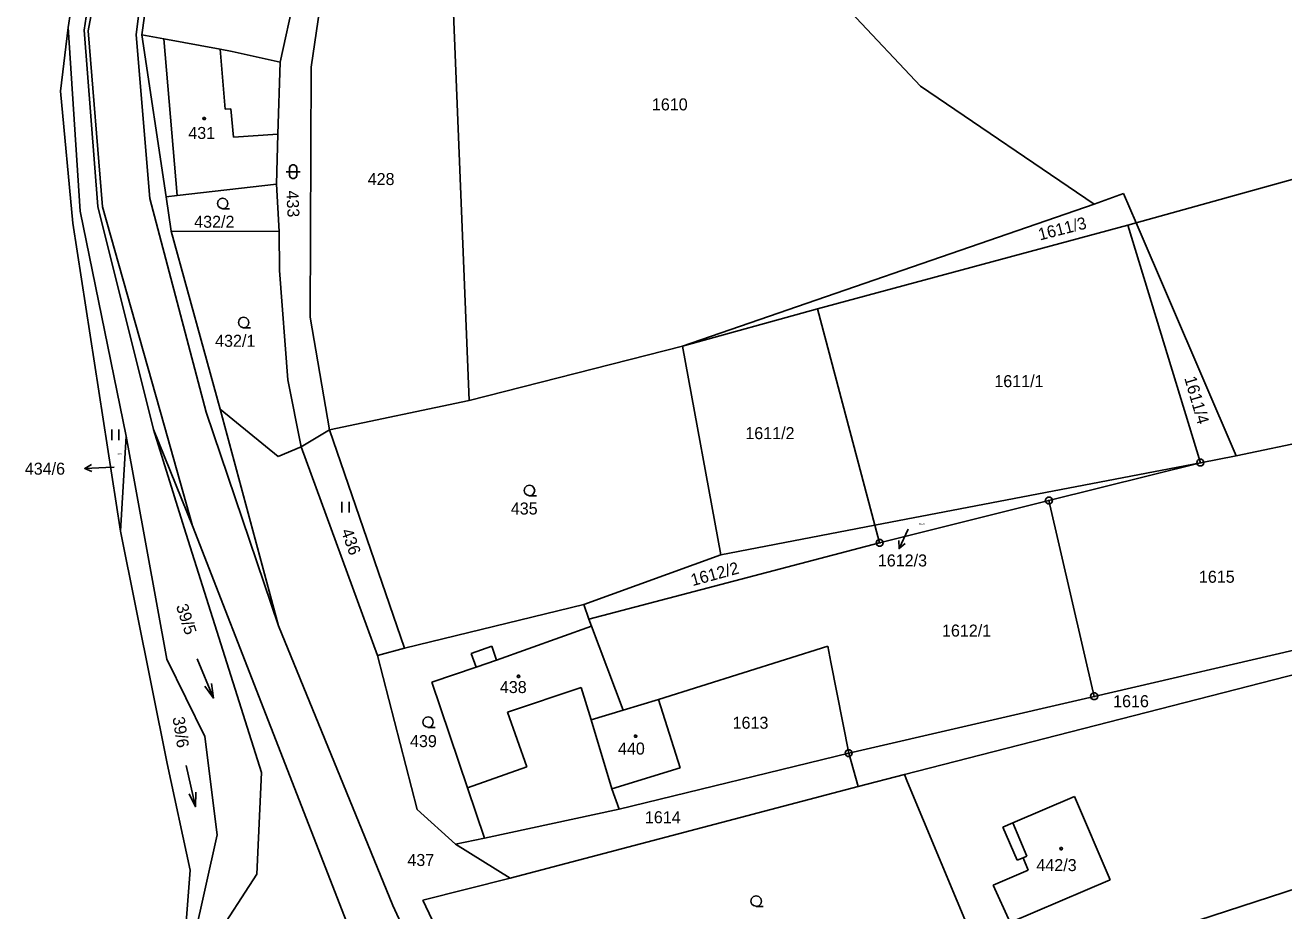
# Model space of a CAD drawing. Extents: x -609861 to -605046, y -1120287 to -1116307.
# Drawn here: x -607254.3 to -607076.4, y -1119638.2 to -1119513.1 of the extents above; entities that cross this region are included whole.
import ezdxf

# ---------------------------------------------------------------- set-up
doc = ezdxf.new("R2010")
doc.units = 0
for name, color, linetype in [('Vrstva 1', 7, 'Continuous'), ('Vrstva 2', 7, 'Continuous'), ('Vrstva 3', 7, 'Continuous'), ('Vrstva 4', 7, 'Continuous'), ('Vrstva 5', 7, 'Continuous'), ('Vrstva 7', 7, 'Continuous'), ('Vrstva 8', 7, 'Continuous')]:
    doc.layers.add(name, color=color, linetype=linetype)

msp = doc.modelspace()

# ---------------------------------------------------------------- linework, layer by layer
at = {"layer": 'Vrstva 1'}
for p, q in [((-607243.03, -1119493.99), (-607245.98, -1119513.78)), ((-607235.51, -1119497.84), (-607237.83, -1119514.46)), ((-607248.25, -1119513.44), (-607247.03, -1119505.27)), ((-607213.89, -1119519.02), (-607212.05, -1119506.38)), ((-607215.96, -1119507.72), (-607218.31, -1119518.31)), ((-607193.96, -1119507.33), (-607191.55, -1119566.15)), ((-607127.78, -1119521.72), (-607137.61, -1119511.27)), ((-607249.32, -1119522.42), (-607248.25, -1119513.44)), ((-607246.57, -1119539.36), (-607248.25, -1119513.44)), ((-607245.98, -1119513.78), (-607244.05, -1119538.73)), ((-606997.24, -1119513.2), (-607097.3, -1119541.04)), ((-607237.83, -1119514.46), (-607234.42, -1119537.35)), ((-607234.74, -1119515.01), (-607237.83, -1119514.46)), ((-607226.78, -1119516.49), (-607234.74, -1119515.01)), ((-607225.06, -1119516.81), (-607226.78, -1119516.49)), ((-607218.31, -1119518.31), (-607225.06, -1119516.81)), ((-607218.31, -1119518.31), (-607218.6, -1119528.51)), ((-607214.06, -1119554.35), (-607213.89, -1119519.02)), ((-607247.6, -1119541.09), (-607249.32, -1119522.42)), ((-607103.24, -1119538.4), (-607127.78, -1119521.72)), ((-607218.6, -1119528.51), (-607218.83, -1119535.57)), ((-607232.87, -1119537.17), (-607234.42, -1119537.35)), ((-607218.83, -1119535.57), (-607232.87, -1119537.17)), ((-607218.83, -1119535.57), (-607218.44, -1119542.25)), ((-607099.09, -1119536.88), (-607103.24, -1119538.4)), ((-607097.3, -1119541.04), (-607099.09, -1119536.88)), ((-607244.05, -1119538.73), (-607236.18, -1119570.21)), ((-607234.42, -1119537.35), (-607233.7, -1119542.2)), ((-607103.24, -1119538.4), (-607161.4, -1119558.46)), ((-607240.06, -1119571.18), (-607246.57, -1119539.36)), ((-607240.85, -1119584.6), (-607247.6, -1119541.09)), ((-607233.7, -1119542.2), (-607218.44, -1119542.25)), ((-607233.7, -1119542.2), (-607226.77, -1119567.34)), ((-607218.44, -1119542.25), (-607218.38, -1119547.77)), ((-607098.46, -1119541.36), (-607142.32, -1119553.16)), ((-607097.3, -1119541.04), (-607098.46, -1119541.36)), ((-607098.46, -1119541.36), (-607088.2, -1119574.92)), ((-607083.13, -1119573.95), (-607097.3, -1119541.04)), ((-607218.38, -1119547.77), (-607217.2, -1119563.22)), ((-607142.32, -1119553.16), (-607161.4, -1119558.46)), ((-607142.32, -1119553.16), (-607134.2, -1119583.74)), ((-607211.3, -1119570.27), (-607214.06, -1119554.35)), ((-607191.55, -1119566.15), (-607161.4, -1119558.46)), ((-607161.4, -1119558.46), (-607155.99, -1119587.92)), ((-607217.2, -1119563.22), (-607215.33, -1119572.68)), ((-607218.58, -1119574.03), (-607226.77, -1119567.34)), ((-607218.52, -1119597.96), (-607226.77, -1119567.34)), ((-607191.55, -1119566.15), (-607211.3, -1119570.27)), ((-607236.18, -1119570.21), (-607231.85, -1119584.14)), ((-607236.18, -1119570.21), (-607230.68, -1119583.84)), ((-607211.3, -1119570.27), (-607215.33, -1119572.68)), ((-607200.71, -1119601.13), (-607211.3, -1119570.27)), ((-607067.36, -1119570.64), (-607083.13, -1119573.95)), ((-607240.85, -1119584.6), (-607240.06, -1119571.18)), ((-607240.06, -1119571.18), (-607234.29, -1119602.68)), ((-607215.33, -1119572.68), (-607218.58, -1119574.03)), ((-607215.33, -1119572.68), (-607204.52, -1119602.17)), ((-607083.13, -1119573.95), (-607088.2, -1119574.92)), ((-607088.2, -1119574.92), (-607134.2, -1119583.74)), ((-607088.2, -1119574.92), (-607109.61, -1119580.27)), ((-607109.61, -1119580.27), (-607133.54, -1119586.25)), ((-607109.61, -1119580.27), (-607103.21, -1119607.94)), ((-607234.24, -1119617.43), (-607240.85, -1119584.6)), ((-607231.85, -1119584.14), (-607220.92, -1119618.71)), ((-607230.68, -1119583.84), (-607208.53, -1119640.73)), ((-607134.2, -1119583.74), (-607155.99, -1119587.92)), ((-607134.2, -1119583.74), (-607133.54, -1119586.25)), ((-607133.54, -1119586.25), (-607174.63, -1119597.03)), ((-607155.99, -1119587.92), (-607175.38, -1119594.94)), ((-607175.38, -1119594.94), (-607200.71, -1119601.13)), ((-607175.38, -1119594.94), (-607174.63, -1119597.03)), ((-607174.63, -1119597.03), (-607174.27, -1119598.02)), ((-607052.68, -1119596.26), (-607103.21, -1119607.94)), ((-607202.38, -1119637.47), (-607218.52, -1119597.96)), ((-607187.7, -1119602.8), (-607174.27, -1119598.02)), ((-607174.27, -1119598.02), (-607169.78, -1119609.89)), ((-607130.05, -1119618.99), (-607052.1, -1119598.96)), ((-607204.52, -1119602.17), (-607200.71, -1119601.13)), ((-607191.3, -1119601.88), (-607188.37, -1119600.85)), ((-607188.37, -1119600.85), (-607187.7, -1119602.8)), ((-607140.88, -1119600.85), (-607164.79, -1119608.38)), ((-607140.44, -1119603.11), (-607140.88, -1119600.85)), ((-607234.29, -1119602.68), (-607228.93, -1119613.61)), ((-607204.52, -1119602.17), (-607198.93, -1119623.91)), ((-607190.56, -1119603.79), (-607191.3, -1119601.88)), ((-607196.85, -1119605.94), (-607190.56, -1119603.79)), ((-607140.44, -1119603.11), (-607137.92, -1119615.96)), ((-607191.81, -1119620.86), (-607196.85, -1119605.94)), ((-607169.78, -1119609.89), (-607164.79, -1119608.38)), ((-607164.79, -1119608.38), (-607161.74, -1119618.04)), ((-607103.21, -1119607.94), (-607137.92, -1119615.96)), ((-607169.78, -1119609.89), (-607174.32, -1119611.26)), ((-607174.32, -1119611.26), (-607171.38, -1119620.98)), ((-607228.93, -1119613.61), (-607227.21, -1119627.51)), ((-607137.92, -1119615.96), (-607170.35, -1119623.86)), ((-607137.92, -1119615.96), (-607136.6, -1119620.67)), ((-607231.03, -1119632.49), (-607234.24, -1119617.43)), ((-607220.92, -1119618.71), (-607221.6, -1119633.04)), ((-607161.74, -1119618.04), (-607171.38, -1119620.98)), ((-607136.6, -1119620.67), (-607130.05, -1119618.99)), ((-607129.61, -1119620.04), (-607130.05, -1119618.99)), ((-607185.76, -1119633.64), (-607136.6, -1119620.67)), ((-607118.64, -1119646.23), (-607129.61, -1119620.04)), ((-607189.41, -1119627.97), (-607191.81, -1119620.86)), ((-607171.38, -1119620.98), (-607170.35, -1119623.86)), ((-607114.73, -1119625.81), (-607105.99, -1119622.08)), ((-607105.99, -1119622.08), (-607100.96, -1119633.86)), ((-607033, -1119621.5), (-607094.5, -1119641.55)), ((-607198.93, -1119623.91), (-607193.48, -1119628.84)), ((-607170.35, -1119623.86), (-607189.41, -1119627.97)), ((-607116.11, -1119626.4), (-607114.73, -1119625.81)), ((-607227.21, -1119627.51), (-607230.64, -1119643.01)), ((-607114.1, -1119631.09), (-607116.11, -1119626.4)), ((-607189.41, -1119627.97), (-607193.48, -1119628.84)), ((-607193.48, -1119628.84), (-607185.76, -1119633.64)), ((-607113.27, -1119630.74), (-607114.1, -1119631.09)), ((-607112.53, -1119632.49), (-607113.27, -1119630.74)), ((-607231.84, -1119643.55), (-607231.03, -1119632.49)), ((-607221.6, -1119633.04), (-607227.73, -1119642.55)), ((-607117.48, -1119634.62), (-607112.53, -1119632.49)), ((-607185.76, -1119633.64), (-607198.1, -1119636.74)), ((-607115.11, -1119639.91), (-607117.48, -1119634.62)), ((-607100.96, -1119633.86), (-607115.11, -1119639.91)), ((-607198.1, -1119636.74), (-607186.75, -1119660.62)), ((-607186.96, -1119670.36), (-607202.38, -1119637.47))]:
    msp.add_line(p, q, dxfattribs=at)
at = {"layer": 'Vrstva 3'}
for p, q in [((-607242.08, -1119570.21), (-607242.08, -1119571.71)), ((-607241.08, -1119571.71), (-607241.08, -1119570.21)), ((-607209.55, -1119580.44), (-607209.55, -1119581.94)), ((-607208.55, -1119581.94), (-607208.55, -1119580.44)), ((-607230.005, -1119602.627), (-607227.715, -1119608.173)), ((-607231.584, -1119617.687), (-607230.236, -1119623.533))]:
    msp.add_line(p, q, dxfattribs=at)
msp.add_lwpolyline([(-607216.96, -1119533.3), (-607216.86, -1119533.01), (-607216.61, -1119532.83), (-607216.3, -1119532.83), (-607216.05, -1119533.01), (-607215.95, -1119533.3), (-607215.95, -1119534.3), (-607216.05, -1119534.59), (-607216.3, -1119534.77), (-607216.61, -1119534.77), (-607216.86, -1119534.59), (-607216.96, -1119534.3)], close=True, dxfattribs=at)
for points in [[(-607217.46, -1119533.8), (-607216.19, -1119533.8), (-607215.46, -1119533.8)], [(-607226.41, -1119539.02), (-607226.79, -1119538.92), (-607227.06, -1119538.65), (-607227.16, -1119538.28), (-607227.06, -1119537.91), (-607226.79, -1119537.64), (-607226.42, -1119537.54), (-607226.05, -1119537.64), (-607225.78, -1119537.91), (-607225.68, -1119538.29), (-607225.78, -1119538.67), (-607226.05, -1119538.94), (-607226.43, -1119539.04), (-607225.43, -1119539.04)], [(-607223.45, -1119555.84), (-607223.83, -1119555.74), (-607224.1, -1119555.47), (-607224.2, -1119555.1), (-607224.1, -1119554.73), (-607223.83, -1119554.46), (-607223.46, -1119554.36), (-607223.09, -1119554.46), (-607222.82, -1119554.73), (-607222.72, -1119555.11), (-607222.82, -1119555.49), (-607223.09, -1119555.76), (-607223.47, -1119555.86), (-607222.47, -1119555.86)], [(-607183.04, -1119579.58), (-607183.42, -1119579.48), (-607183.69, -1119579.21), (-607183.79, -1119578.84), (-607183.69, -1119578.47), (-607183.42, -1119578.2), (-607183.05, -1119578.1), (-607182.68, -1119578.2), (-607182.41, -1119578.47), (-607182.31, -1119578.85), (-607182.41, -1119579.23), (-607182.68, -1119579.5), (-607183.06, -1119579.6), (-607182.06, -1119579.6)], [(-607228.016, -1119606.133), (-607227.715, -1119608.173), (-607228.94, -1119606.515)], [(-607197.37, -1119612.31), (-607197.75, -1119612.21), (-607198.02, -1119611.94), (-607198.12, -1119611.57), (-607198.02, -1119611.2), (-607197.75, -1119610.93), (-607197.38, -1119610.83), (-607197.01, -1119610.93), (-607196.74, -1119611.2), (-607196.64, -1119611.58), (-607196.74, -1119611.96), (-607197.01, -1119612.23), (-607197.39, -1119612.33), (-607196.39, -1119612.33)], [(-607230.198, -1119621.472), (-607230.236, -1119623.533), (-607231.173, -1119621.697)], [(-607150.99, -1119637.6), (-607151.37, -1119637.5), (-607151.64, -1119637.23), (-607151.74, -1119636.86), (-607151.64, -1119636.49), (-607151.37, -1119636.22), (-607151, -1119636.12), (-607150.63, -1119636.22), (-607150.36, -1119636.49), (-607150.26, -1119636.87), (-607150.36, -1119637.25), (-607150.63, -1119637.52), (-607151.01, -1119637.62), (-607150.01, -1119637.62)]]:
    msp.add_lwpolyline(points, dxfattribs=at)
at = {"layer": 'Vrstva 4'}
for p, q in [((-607245.41, -1119513.88), (-607241.85, -1119494.28)), ((-607236.54, -1119497.16), (-607238.65, -1119514.47)), ((-607243.42, -1119538.76), (-607245.41, -1119513.88)), ((-607238.65, -1119514.47), (-607236.7, -1119537.6)), ((-607232.87, -1119537.17), (-607234.74, -1119515.01)), ((-607226.78, -1119516.49), (-607226.08, -1119524.98)), ((-607226.08, -1119524.98), (-607225.28, -1119524.9)), ((-607225.28, -1119524.9), (-607224.88, -1119528.91)), ((-607224.88, -1119528.91), (-607218.6, -1119528.51)), ((-607234.7, -1119569.6), (-607243.42, -1119538.76)), ((-607236.7, -1119537.6), (-607228.75, -1119567.78)), ((-607218.52, -1119597.96), (-607228.75, -1119567.78)), ((-607234.7, -1119569.6), (-607230.68, -1119583.84)), ((-607187.7, -1119602.8), (-607190.56, -1119603.79)), ((-607175.74, -1119606.69), (-607186.16, -1119610.17)), ((-607174.32, -1119611.26), (-607175.74, -1119606.69)), ((-607186.16, -1119610.17), (-607183.44, -1119617.91)), ((-607183.44, -1119617.91), (-607191.81, -1119620.86)), ((-607112.72, -1119630.5), (-607114.73, -1119625.81)), ((-607113.27, -1119630.74), (-607112.72, -1119630.5))]:
    msp.add_line(p, q, dxfattribs=at)
at = {"layer": 'Vrstva 5'}
for points in [[(-607228.93, -1119526.14), (-607228.84, -1119526.29), (-607228.93, -1119526.44), (-607229.11, -1119526.44), (-607229.2, -1119526.29), (-607229.11, -1119526.14)], [(-607184.51, -1119604.96), (-607184.42, -1119605.11), (-607184.51, -1119605.26), (-607184.69, -1119605.26), (-607184.78, -1119605.11), (-607184.69, -1119604.96)], [(-607167.95, -1119613.41), (-607167.86, -1119613.56), (-607167.95, -1119613.71), (-607168.13, -1119613.71), (-607168.22, -1119613.56), (-607168.13, -1119613.41)], [(-607107.79, -1119629.3), (-607107.7, -1119629.45), (-607107.79, -1119629.6), (-607107.97, -1119629.6), (-607108.06, -1119629.45), (-607107.97, -1119629.3)]]:
    msp.add_lwpolyline(points, close=True, dxfattribs=at)
at = {"layer": 'Vrstva 7'}
for p, q in [((-607245.917, -1119575.717), (-607242.92, -1119575.59)), ((-607241.77, -1119575.55), (-607242.92, -1119575.59)), ((-607130.788, -1119587.044), (-607129.53, -1119584.32))]:
    msp.add_line(p, q, dxfattribs=at)
for points in [[(-607244.897, -1119576.174), (-607245.917, -1119575.717), (-607244.939, -1119575.175)], [(-607129.915, -1119586.345), (-607130.788, -1119587.044), (-607130.822, -1119585.926)]]:
    msp.add_lwpolyline(points, dxfattribs=at)
at = {"layer": 'Vrstva 8'}
for p, q in [((-607088.32, -1119574.92), (-607088.08, -1119574.92)), ((-607109.73, -1119580.27), (-607109.49, -1119580.27)), ((-607133.66, -1119586.25), (-607133.42, -1119586.25)), ((-607103.33, -1119607.94), (-607103.09, -1119607.94)), ((-607138.04, -1119615.96), (-607137.8, -1119615.96))]:
    msp.add_line(p, q, dxfattribs=at)
for points in [[(-607088.05, -1119574.44), (-607087.8, -1119574.62), (-607087.7, -1119574.91), (-607087.8, -1119575.2), (-607088.05, -1119575.38), (-607088.36, -1119575.38), (-607088.61, -1119575.2), (-607088.71, -1119574.91), (-607088.61, -1119574.62), (-607088.36, -1119574.44)], [(-607109.46, -1119579.79), (-607109.21, -1119579.97), (-607109.11, -1119580.26), (-607109.21, -1119580.55), (-607109.46, -1119580.73), (-607109.77, -1119580.73), (-607110.02, -1119580.55), (-607110.12, -1119580.26), (-607110.02, -1119579.97), (-607109.77, -1119579.79)], [(-607133.39, -1119585.77), (-607133.14, -1119585.95), (-607133.04, -1119586.24), (-607133.14, -1119586.53), (-607133.39, -1119586.71), (-607133.7, -1119586.71), (-607133.95, -1119586.53), (-607134.05, -1119586.24), (-607133.95, -1119585.95), (-607133.7, -1119585.77)], [(-607103.06, -1119607.46), (-607102.81, -1119607.64), (-607102.71, -1119607.93), (-607102.81, -1119608.22), (-607103.06, -1119608.4), (-607103.37, -1119608.4), (-607103.62, -1119608.22), (-607103.72, -1119607.93), (-607103.62, -1119607.64), (-607103.37, -1119607.46)], [(-607137.77, -1119615.48), (-607137.52, -1119615.66), (-607137.42, -1119615.95), (-607137.52, -1119616.24), (-607137.77, -1119616.42), (-607138.08, -1119616.42), (-607138.33, -1119616.24), (-607138.43, -1119615.95), (-607138.33, -1119615.66), (-607138.08, -1119615.48)]]:
    msp.add_lwpolyline(points, close=True, dxfattribs=at)

# ---------------------------------------------------------------- texts
at = {"layer": 'Vrstva 2'}
for s, height, p in [('1610', 1.7, (-607165.737, -1119525.13)), ('431', 1.7, (-607231.273, -1119529.17)), ('428', 1.7, (-607205.913, -1119535.68)), ('432/2', 1.7, (-607230.443, -1119541.72)), ('432/1', 1.7, (-607227.483, -1119558.54)), ('1611/1', 1.7, (-607117.327, -1119564.24)), ('1611/2', 1.7, (-607152.527, -1119571.59)), ('434/6', 0.2, (-607241.372, -1119573.8)), ('435', 1.7, (-607185.683, -1119582.24)), ('1612/3', 0.2, (-607127.944, -1119583.66)), ('1615', 1.7, (-607088.407, -1119591.88)), ('1612/1', 1.7, (-607124.727, -1119599.49)), ('438', 1.7, (-607187.233, -1119607.47)), ('1616', 1.7, (-607100.537, -1119609.47)), ('1613', 1.7, (-607154.327, -1119612.51)), ('439', 1.7, (-607199.933, -1119615.11)), ('440', 1.7, (-607170.533, -1119616.16)), ('1614', 1.7, (-607166.727, -1119625.87)), ('437', 1.7, (-607200.303, -1119631.91)), ('442/3', 1.7, (-607111.383, -1119632.63))]:
    msp.add_text(s, height=height, dxfattribs=at).set_placement(p)
for s, rotation, p in [('433', 272.72791, (-607217.419, -1119536.487)), ('1611/3', 14.38124, (-607110.89, -1119543.522)), ('1611/4', 286.19242, (-607090.49, -1119562.957)), ('436', 289.80205, (-607209.71, -1119584.573)), ('1612/2', 15.29797, (-607159.981, -1119592.366)), ('39/5', 288.02588, (-607233.037, -1119595.176)), ('39/6', 278.97315, (-607233.513, -1119610.934))]:
    msp.add_text(s, height=1.7, rotation=rotation, dxfattribs=at).set_placement(p)
at = {"layer": 'Vrstva 7'}
for s, p in [('434/6', (-607254.388, -1119576.61)), ('1612/3', (-607133.797, -1119589.58))]:
    msp.add_text(s, height=1.7, dxfattribs=at).set_placement(p)

doc.saveas('drawing.dxf')
